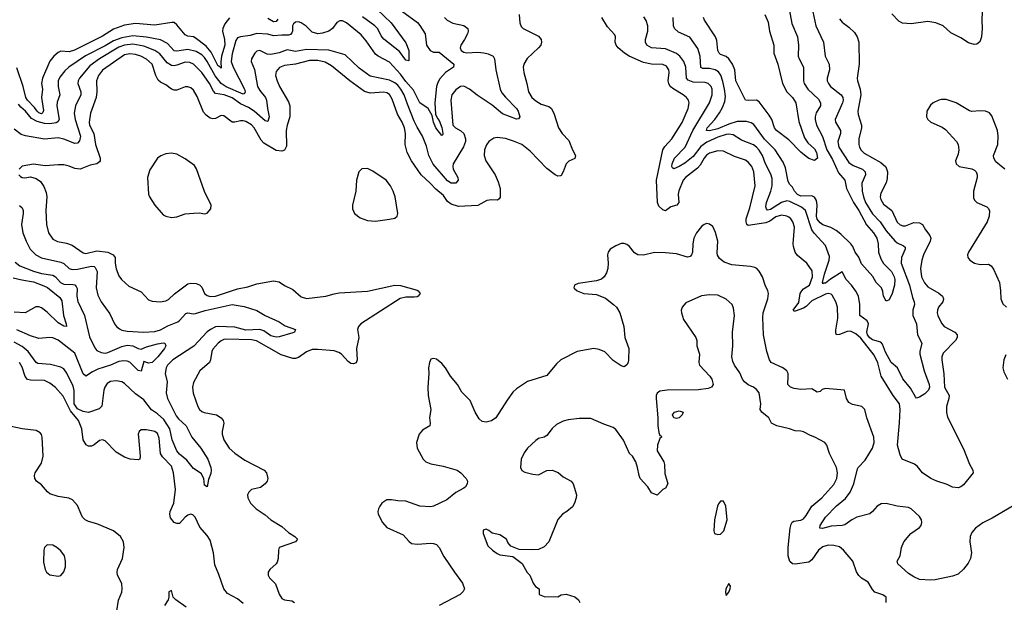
# Model space of a CAD drawing. Header units: inches. Extents: x 1552611 to 1694776, y 811966 to 917215.
# Tile 356 of 549: x 1650931 to 1658065, y 851932 to 856153. Entities that reach past the tile are written whole.
import ezdxf

# ---------------------------------------------------------------- set-up
doc = ezdxf.new("R2010")
doc.units = ezdxf.units.IN
doc.header["$MEASUREMENT"] = 0
doc.layers.add('B6855', color=7, linetype='Continuous')

msp = doc.modelspace()

# ---------------------------------------------------------------- linework, layer by layer
at = {"layer": 'B6855', "color": 5}
for points, elevation in [([(1653470, 856275.7), (1653622.6, 856130), (1653730, 855986), (1653750.7, 855930), (1653750, 855855.3), (1653730, 855861.3), (1653683.3, 855923.3), (1653570, 856012.7), (1653550, 856036.8), (1653526, 856086), (1653503.6, 856110), (1653414.2, 856174.2)], 820), ([(1653698.5, 856218.5), (1653812.2, 856132.2), (1653830, 856111.6), (1653867.7, 856050), (1653878.8, 855970), (1653904, 855930), (1653930, 855919.3), (1653970, 855919.2), (1654076.2, 855830), (1654074.9, 855810), (1654017.4, 855770), (1653975.9, 855724.1), (1653960.5, 855699.5), (1653951.6, 855670), (1653940.1, 855550), (1653944.4, 855470), (1653958.1, 855438.1), (1653970, 855423.1), (1653990, 855372.2), (1653997.8, 855330), (1653997.8, 855322.3), (1653990, 855314.5), (1653946.6, 855370), (1653928.2, 855410), (1653919.8, 855459.8), (1653889.8, 855509.8), (1653830, 855551.6), (1653783.6, 855643.6), (1653730, 855704.5), (1653690, 855759.3), (1653610, 855844.8), (1653528.2, 855890), (1653510, 855904.8), (1653441.3, 856001.3), (1653404.8, 856044.8), (1653299.6, 856130), (1653270, 856146.3), (1653250, 856144.7), (1653230, 856133), (1653196.5, 856090), (1653170, 856070.9), (1653124.3, 856055.7), (1653090, 856051.9), (1653050, 856063.4), (1653006.4, 856106.4), (1652970, 856129.8), (1652950, 856137.3), (1652930, 856135.1), (1652915.9, 856124.1), (1652908.4, 856110), (1652906.9, 856070), (1652901.8, 856058.2), (1652893.8, 856046.2), (1652879.6, 856040.4), (1652830, 856042), (1652770, 856035.4), (1652728.7, 856048.7), (1652650, 856052.8), (1652601.3, 856038.7), (1652530.1, 856029.9), (1652510, 856020.8), (1652497.8, 856002.2), (1652470, 855906.3), (1652464, 855850), (1652477.4, 855810), (1652559.6, 855650), (1652565.8, 855630), (1652560.2, 855619.8), (1652550, 855613.5), (1652427.8, 855667.8), (1652390.2, 855690.2), (1652347.3, 855747.3), (1652290, 855851), (1652270, 855879.1), (1652250, 855898.7), (1652210, 855923.2), (1652150, 855937.8), (1652070, 855925.3), (1652050, 855928.6), (1652000.7, 855980.7), (1651950, 856007.8), (1651850, 856027.7), (1651750, 856035.5), (1651670, 856022.7), (1651610, 856000.1), (1651550, 855963.3), (1651407.5, 855892.5), (1651287.2, 855810), (1651257.7, 855782.3), (1651222.6, 855737.4), (1651210.7, 855709.3), (1651208.8, 855670), (1651220.6, 855610), (1651203.3, 855556.6), (1651200.8, 855530), (1651217.4, 855430), (1651207.7, 855412.3), (1651194.5, 855405.5), (1651150, 855398.1), (1651110, 855402.4), (1651056.4, 855416.4), (1651016.6, 855436.6), (1650973.3, 855490), (1650939, 855519), (1650921.6, 855541.6)], 840), ([(1654550.3, 856190), (1654554.9, 856130), (1654563.4, 856103.4), (1654578, 856090), (1654690, 856033.1), (1654710, 856010.5), (1654712.2, 855990), (1654706.4, 855970), (1654690.4, 855950), (1654607.2, 855872.8), (1654583, 855830), (1654579.8, 855810), (1654582.7, 855770), (1654606.7, 855690), (1654617.8, 855630), (1654642, 855590), (1654670, 855564.4), (1654710, 855542), (1654765.5, 855525.5), (1654784.4, 855510), (1654804.2, 855470), (1654835.3, 855370), (1654860.4, 855330), (1654910, 855278.8), (1654936.9, 855210), (1654958.7, 855170), (1654952.6, 855147.4), (1654910, 855128.6), (1654890.3, 855110), (1654870, 855052.3), (1654854.3, 855025.7), (1654850, 855021.6), (1654830, 855020.5), (1654810, 855029.8), (1654750, 855076.2), (1654630, 855201.7), (1654570, 855248.5), (1654510, 855274), (1654450, 855292), (1654390, 855298.9), (1654365.7, 855294.3), (1654330, 855271.5), (1654312.1, 855247.9), (1654298, 855210), (1654295.8, 855170), (1654309, 855130), (1654375.3, 855030), (1654398.7, 854978.7), (1654412.1, 854930), (1654411.8, 854868.2), (1654405.3, 854854.8), (1654393.1, 854846.9), (1654350, 854849), (1654316.3, 854843.7), (1654250, 854807.2), (1654110, 854799.5), (1654056.9, 854816.9), (1654030, 854836.4), (1654000.6, 854880.6), (1653945, 854925), (1653905.6, 854970), (1653839.4, 855030), (1653770.7, 855130), (1653738.2, 855190), (1653724.3, 855250), (1653726.1, 855330), (1653719.9, 855370), (1653703.4, 855410), (1653667.4, 855470), (1653630, 855577.7), (1653610, 855611.9), (1653590, 855624.6), (1653570, 855628.4), (1653470, 855620.9), (1653430, 855633.2), (1653322.9, 855710), (1653190, 855818), (1653145.2, 855845.2), (1653090, 855858.9), (1653030, 855857.5), (1652930, 855831.8), (1652850, 855821.5), (1652813.9, 855806.1), (1652790, 855777), (1652785, 855750), (1652795.5, 855710), (1652813.6, 855670), (1652879, 855559), (1652889.2, 855530), (1652887.6, 855450), (1652867.9, 855390), (1652861.5, 855350), (1652863.1, 855236.9), (1652850.7, 855209.3), (1652830, 855199.8), (1652790, 855204.9), (1652698.9, 855258.9), (1652681.3, 855281.3), (1652630, 855369.7), (1652610, 855390.7), (1652570, 855415.3), (1652550, 855421), (1652530, 855420.4), (1652490, 855410.9), (1652470, 855411.1), (1652410, 855457.4), (1652390, 855458.3), (1652350, 855438), (1652330, 855435.3), (1652310, 855439.3), (1652281.7, 855461.7), (1652263.3, 855483.3), (1652217.4, 855597.4), (1652190, 855643.1), (1652170, 855660.9), (1652150, 855667.8), (1652130, 855667.1), (1652070, 855643.7), (1652050, 855642.3), (1652030, 855649), (1651990, 855681.1), (1651950, 855701.5), (1651935, 855715), (1651916.5, 855750), (1651890.5, 855830), (1651850, 855868.5), (1651809.7, 855890), (1651770, 855901.1), (1651730, 855905.8), (1651690, 855897.7), (1651530, 855786.6), (1651502, 855750), (1651487.2, 855710), (1651489.6, 855630), (1651485.8, 855590), (1651444.2, 855475.8), (1651433.5, 855410), (1651437.9, 855390), (1651467.7, 855330), (1651480.1, 855250), (1651514.6, 855150), (1651514.2, 855130), (1651510, 855123.5), (1651490.7, 855109.3), (1651441.7, 855098.3), (1651370, 855070.8), (1651330, 855075.3), (1651290, 855092), (1651250, 855100.8), (1651210, 855102.8), (1651114.9, 855094.9), (1651030, 855107.6), (1650950, 855092.8), (1650927.4, 855070)], 880), ([(1656677.9, 856210), (1656699.8, 856110), (1656755.4, 855990), (1656766.4, 855890), (1656796.3, 855830), (1656798.4, 855790), (1656781.5, 855730), (1656782.3, 855710), (1656790.2, 855690), (1656805.6, 855670), (1656884.2, 855610), (1656896.3, 855590), (1656898.3, 855570), (1656893.6, 855550), (1656840.6, 855430), (1656842.2, 855410), (1656878.7, 855350), (1656877.6, 855330), (1656859.8, 855270), (1656867.1, 855230), (1656939.2, 855119.2), (1656970, 855096.8), (1657037.2, 855070), (1657057.7, 855050), (1657059, 855030), (1657033.8, 854970), (1657034.4, 854910), (1657043.8, 854870), (1657060.3, 854830), (1657110, 854746.7), (1657165, 854690), (1657210, 854623.5), (1657272.2, 854552.2), (1657290, 854536.1), (1657335.8, 854515.8), (1657346.4, 854506.4), (1657345.8, 854490), (1657321.4, 854430), (1657318.5, 854390), (1657377.6, 854230), (1657399.6, 854139.6), (1657411.1, 854110), (1657415, 854090), (1657403.2, 854050), (1657403.3, 854010), (1657427.9, 853950), (1657436.8, 853870), (1657468, 853810), (1657452.4, 853750), (1657453.1, 853730), (1657483.5, 853610), (1657521.5, 853510), (1657523, 853490), (1657516.1, 853470), (1657490, 853443.7), (1657450, 853419.1), (1657430, 853412.4), (1657421.2, 853421.2), (1657384.9, 853484.9), (1657330.4, 853550.4), (1657290.7, 853630), (1657244.6, 853670), (1657203.7, 853743.7), (1657183, 853803), (1657170, 853815.9), (1657110, 853833.5), (1657090, 853847.4), (1657074.8, 853870), (1657068.5, 853891.5), (1657080.4, 853950), (1657071.3, 853971.3), (1657018.7, 854010), (1657019.4, 854090), (1657009.3, 854150), (1656990, 854186.6), (1656958.9, 854230), (1656919.4, 854270), (1656890, 854326.3), (1656805.8, 854274.2), (1656770, 854243.7), (1656755.4, 854244.6), (1656750, 854239.5), (1656748.2, 854250), (1656761.9, 854310), (1656797.1, 854410), (1656798.7, 854438.7), (1656770, 854517.3), (1656687.4, 854607.4), (1656671.1, 854631.1), (1656625.6, 854770), (1656595.3, 854795.3), (1656510, 854836.1), (1656490, 854839.9), (1656450, 854829.9), (1656370, 854777.3), (1656350, 854772.8), (1656341.9, 854781.9), (1656338.2, 854798.2), (1656343.2, 854830), (1656374, 854910), (1656383.2, 854950), (1656383, 855003), (1656373.4, 855033.4), (1656334.6, 855110), (1656313.8, 855170), (1656290, 855208.9), (1656270, 855230.6), (1656247.3, 855247.3), (1656161.1, 855281.1), (1656099.4, 855319.4), (1656070, 855325.2), (1656050, 855322.4), (1655990, 855301.8), (1655910, 855265.3), (1655866.3, 855233.7), (1655810, 855161.7), (1655750, 855112.9), (1655710, 855089), (1655670, 855073.1), (1655660.4, 855080.4), (1655656.8, 855090), (1655659.6, 855110), (1655674.3, 855150), (1655753.7, 855230), (1655809.4, 855350.6), (1655929.9, 855550), (1655948.8, 855610), (1655949.3, 855649.3), (1655940.7, 855670), (1655919.7, 855690), (1655898.4, 855698.4), (1655810, 855699.7), (1655774.6, 855714.6), (1655762.1, 855730), (1655757.3, 855810), (1655743.2, 855850), (1655714.9, 855890), (1655690, 855909.3), (1655610, 855941.9), (1655510, 855949.9), (1655476, 855970), (1655465.3, 855990), (1655465.7, 856010), (1655483.2, 856070), (1655482.3, 856110), (1655470, 856147.6), (1655453.5, 856173.5)], 860), ([(1656507.2, 856230), (1656525, 856125), (1656567.2, 856030), (1656574.7, 855970), (1656572.2, 855890), (1656578, 855870), (1656609.3, 855809.3), (1656609.3, 855710), (1656615.4, 855690), (1656641.5, 855650), (1656717.9, 855577.9), (1656733.8, 855550), (1656732.9, 855530), (1656702.3, 855477.7), (1656694.1, 855450), (1656693.9, 855430), (1656703.8, 855390), (1656747.2, 855307.2), (1656779.1, 855210), (1656819.7, 855139.7), (1656864, 855044), (1656909.4, 854990), (1656922.4, 854930), (1656972.1, 854830), (1657011.3, 854770), (1657067.1, 854667.1), (1657116.3, 854610), (1657141.1, 854570), (1657151.3, 854530), (1657153.5, 854470), (1657170, 854420.3), (1657190, 854386.9), (1657247.5, 854330), (1657266.4, 854290), (1657271.4, 854270), (1657270.1, 854229.9), (1657252.9, 854170), (1657230, 854123.7), (1657210, 854113.6), (1657189, 854150), (1657184.2, 854184.2), (1657174.8, 854210), (1657135.6, 854250), (1657113.2, 854293.2), (1657030, 854383.5), (1657012, 854432), (1656985.4, 854470), (1656967.1, 854510), (1656952.6, 854530), (1656879.6, 854599.5), (1656845.8, 854625.8), (1656807.3, 854647.3), (1656750, 854667.8), (1656730, 854680.6), (1656710, 854707.2), (1656704.8, 854730), (1656710.4, 854810.4), (1656703.7, 854843.7), (1656690, 854866.8), (1656670, 854877.7), (1656590, 854874), (1656565.9, 854885.9), (1656545.4, 854910), (1656530, 854939.7), (1656510, 854959.7), (1656499.9, 854979.9), (1656480.4, 855080.4), (1656462.1, 855122.1), (1656405.5, 855210), (1656328.1, 855288.1), (1656250, 855394.6), (1656230, 855407.3), (1656196.1, 855416.1), (1656130, 855416.6), (1656070, 855397.5), (1655990, 855361.6), (1655927.9, 855347.9), (1655906.4, 855350), (1655912.4, 855370), (1655967.5, 855430), (1656001.3, 855478.8), (1656023.6, 855516.4), (1656039.7, 855560.3), (1656043.9, 855596.1), (1656038.2, 855650), (1656026.7, 855706.7), (1656011.7, 855751.7), (1655995.5, 855775.5), (1655971, 855791), (1655930, 855799.7), (1655879.8, 855799.8), (1655866.3, 855806.3), (1655861.5, 855890), (1655844.9, 855944.9), (1655787.1, 856027.1), (1655704.2, 856064.2), (1655675.6, 856090), (1655668.8, 856110), (1655666, 856170)], 840), ([(1656330.8, 856190.8), (1656354.5, 856134.5), (1656364.2, 856070), (1656395, 855970), (1656396.3, 855910), (1656423.3, 855830), (1656458, 855690), (1656489.7, 855629.7), (1656530, 855589), (1656554.2, 855550), (1656576.2, 855416.2), (1656616.6, 855296.6), (1656641, 855261), (1656690, 855216.9), (1656704.9, 855190), (1656710.5, 855149.5), (1656690, 855134), (1656650, 855147), (1656630, 855161.6), (1656590, 855194), (1656503.1, 855283.1), (1656415, 855350), (1656400.3, 855370), (1656380.8, 855430), (1656362.1, 855462.1), (1656290, 855558.4), (1656269.8, 855569.8), (1656210, 855566.8), (1656189.7, 855570), (1656119.3, 855710), (1656111.6, 855790), (1656095.6, 855830), (1656070, 855870.6), (1656050, 855885.7), (1656010, 855900.3), (1655998.7, 855910), (1655990.5, 855930.5), (1655982.5, 856002.5), (1655973.5, 856030), (1655893.7, 856150), (1655886.6, 856170)], 820), ([(1657905.5, 856210), (1657901.9, 856150), (1657904.8, 856090), (1657899.7, 856030), (1657887, 855993), (1657865, 855975.1), (1657846.4, 855973.6), (1657806.2, 855986.2), (1657750, 856022.9), (1657678.9, 856058.9), (1657623, 856110), (1657570, 856130.7), (1657510, 856140.6), (1657390, 856124.1), (1657327.2, 856127.2), (1657302, 856142), (1657250, 856196.2)], 880), ([(1654010, 856170.4), (1654029.3, 856149.3), (1654070, 856127.6), (1654150, 856110.3), (1654177.1, 856090), (1654181.3, 856070), (1654174.9, 856050), (1654154.3, 856010), (1654126.5, 855970), (1654121.5, 855950), (1654129, 855930), (1654150, 855918), (1654170, 855913.4), (1654250, 855918.8), (1654293.2, 855913.2), (1654325.5, 855905.5), (1654361, 855890), (1654370.6, 855870), (1654380.4, 855790), (1654411.7, 855650), (1654424.4, 855624.4), (1654450, 855591.3), (1654531.1, 855510), (1654543.6, 855490), (1654555.3, 855450), (1654545.8, 855434.2), (1654530, 855433), (1654430, 855472.3), (1654354, 855534), (1654246, 855606), (1654190, 855649.8), (1654150, 855672), (1654124, 855670), (1654090, 855644.7), (1654063.2, 855610), (1654054, 855570), (1654068.4, 855390), (1654088.2, 855370), (1654128.2, 855348.2), (1654148.4, 855330), (1654160.7, 855290), (1654160.1, 855270), (1654147.3, 855232.7), (1654072.3, 855110), (1654068.2, 855090), (1654072.2, 855070), (1654106.7, 855010), (1654107.9, 854990), (1654090.1, 854969.9), (1654057, 854970), (1654030, 854986), (1653926.1, 855106.1), (1653896.4, 855170), (1653877.7, 855237.7), (1653850.5, 855310), (1653810, 855373.8), (1653790, 855417.2), (1653740.5, 855540.5), (1653717.6, 855610), (1653693.3, 855650), (1653670, 855678.1), (1653650, 855695.8), (1653610, 855714.4), (1653470, 855745), (1653390, 855802.9), (1653290, 855898.5), (1653170, 855932.9), (1653010, 855938.4), (1652930, 855922.5), (1652870, 855936.2), (1652810, 855913.1), (1652750, 855901), (1652724.8, 855904.8), (1652670, 855930.7), (1652650, 855925.1), (1652633.7, 855910), (1652610.3, 855870), (1652607.2, 855850), (1652632.3, 855792.3), (1652655.1, 855670), (1652670, 855639.7), (1652710.9, 855590), (1652720.1, 855570), (1652725.9, 855510), (1652739, 855450), (1652730, 855415.6), (1652710, 855420.3), (1652630.9, 855490.9), (1652590, 855516.5), (1652530, 855543.1), (1652470, 855587.7), (1652411.4, 855608.6), (1652350, 855618.5), (1652334.9, 855634.9), (1652305.9, 855690), (1652251.7, 855770), (1652190, 855832.3), (1652163, 855843), (1652130, 855845.6), (1652070, 855823.9), (1652050, 855819.9), (1652030, 855821.9), (1652000.5, 855840.5), (1651945.6, 855905.6), (1651909.6, 855929.6), (1651830, 855960.5), (1651750, 855975.2), (1651690, 855968.5), (1651650, 855954.9), (1651508.2, 855870), (1651440.3, 855819.7), (1651365.4, 855730), (1651355.5, 855710), (1651353.2, 855690), (1651373.6, 855630), (1651374.3, 855610), (1651335.9, 855530), (1651324.8, 855475.2), (1651332.8, 855430), (1651370.7, 855310), (1651365.2, 855274.8), (1651350, 855258.5), (1651330, 855257.4), (1651250, 855288.6), (1651210, 855298.4), (1651110, 855286.6), (1650971.9, 855311.9), (1650942.7, 855322.7), (1650890, 855360.5)], 860), ([(1652450, 856166.4), (1652416.7, 856123.3), (1652402.8, 856090), (1652400.8, 856070), (1652414.5, 856010), (1652417.2, 855970), (1652392.5, 855890), (1652388.1, 855848.1), (1652390, 855802), (1652377.2, 855817.3), (1652370, 855817.3), (1652318.7, 855918.7), (1652282.5, 855962.5), (1652202.3, 856022.3), (1652190, 856028.7), (1652150, 856033.9), (1652130, 856042.9), (1652070, 856116.8), (1652050, 856132.1), (1652033.8, 856133.8), (1651910, 856114.1), (1651770, 856126.6), (1651690, 856113.2), (1651610, 856084.9), (1651530, 856034.2), (1651328.2, 855931.8), (1651290, 855921.5), (1651230, 855924.4), (1651210, 855915.9), (1651179.1, 855890), (1651150, 855852.4), (1651095, 855730), (1651089.2, 855690), (1651096.1, 855650), (1651088, 855590), (1651104, 855496), (1651098.9, 855481.1), (1651090, 855472.4), (1651070, 855478), (1651057.7, 855490), (1651037.5, 855517.5), (1650987.1, 855570), (1650975.1, 855590), (1650955.4, 855670), (1650910, 855805.3)], 820), ([(1652802.2, 856157.8), (1652790, 856139.1), (1652770, 856138.6), (1652730, 856162.5)], 820), ([(1656870, 856160.5), (1656890, 856136.4), (1656939, 856099), (1656979.7, 856059.7), (1656999.5, 856030), (1657012, 855990), (1657013.6, 855830), (1656999.6, 855730), (1657000.8, 855710), (1657021.2, 855650), (1657025.2, 855610), (1657004.3, 855490), (1657006.5, 855466.5), (1657030.2, 855390), (1657030.2, 855370), (1657010.2, 855290), (1657011, 855250), (1657016.8, 855230), (1657028.1, 855208.1), (1657050, 855185.2), (1657170, 855117.6), (1657207.1, 855087.1), (1657217.8, 855050), (1657217.2, 855002.8), (1657208.6, 854971.4), (1657170, 854896), (1657166.8, 854870), (1657170.2, 854850.2), (1657190, 854816.5), (1657251.2, 854771.2), (1657290, 854686.2), (1657310, 854667.6), (1657330, 854658.8), (1657350, 854660.2), (1657410, 854683.5), (1657450, 854682.6), (1657471.7, 854670), (1657495.3, 854630), (1657526.8, 854590), (1657532.1, 854570), (1657528.9, 854550), (1657478.5, 854450), (1657467.5, 854410), (1657458.9, 854350), (1657464.8, 854290), (1657485.8, 854245.8), (1657510, 854217.3), (1657590, 854172.6), (1657617.2, 854150), (1657625.4, 854130), (1657619.7, 854110), (1657589.2, 854070), (1657580.7, 854050), (1657578.2, 854030), (1657582.6, 854010), (1657610, 853954), (1657628.9, 853930), (1657705.7, 853890), (1657724, 853870), (1657724.4, 853850), (1657711.3, 853830), (1657622, 853738), (1657612.9, 853710), (1657612.8, 853690), (1657626.5, 853586.5), (1657632.3, 853490), (1657664.5, 853430), (1657663.5, 853410), (1657645.3, 853350), (1657646.6, 853306.6), (1657654.4, 853274.4), (1657770, 853044.9), (1657813.6, 852933.6), (1657838, 852890), (1657838.8, 852870), (1657770, 852784.2), (1657750, 852769.7), (1657730, 852762.6), (1657690, 852766.6), (1657650, 852786.9), (1657577.2, 852810), (1657532.3, 852830), (1657471.8, 852870), (1657436.2, 852916.2), (1657414.3, 852934.3), (1657325.1, 852970), (1657310, 853001.2), (1657292, 853070), (1657306.7, 853233.3), (1657310.8, 853330), (1657305.2, 853370), (1657259.9, 853430), (1657173.4, 853570), (1657147.7, 853667.7), (1657122.6, 853722.6), (1657026.8, 853846.8), (1656990, 853877.8), (1656950, 853896.4), (1656926.8, 853893.2), (1656870, 853871.9), (1656849.6, 853870), (1656844.1, 853884.1), (1656844.1, 853904.1), (1656859.7, 853990), (1656857.3, 854070), (1656845.4, 854110), (1656817.9, 854157.8), (1656810, 854166), (1656790, 854169.3), (1656770, 854163.7), (1656670, 854116.4), (1656630, 854076.2), (1656610, 854063.5), (1656550, 854040.8), (1656542.2, 854042.2), (1656536.2, 854050), (1656576.2, 854103.8), (1656586.2, 854170), (1656597.6, 854190), (1656610, 854202.7), (1656654, 854230), (1656676.1, 854290), (1656673.9, 854333.9), (1656634, 854390), (1656565.9, 854446), (1656549.9, 854469.9), (1656537.4, 854510), (1656535.9, 854530), (1656546.2, 854650), (1656533.8, 854690), (1656519.3, 854710), (1656502.9, 854722.9), (1656490, 854731.1), (1656450, 854737.6), (1656410, 854724.6), (1656365.9, 854694.1), (1656337.5, 854682.5), (1656210, 854661.2), (1656199.8, 854670), (1656194.1, 854690), (1656195.8, 854710), (1656220.7, 854790), (1656260.2, 854950), (1656250.3, 855050.3), (1656234.7, 855090), (1656210, 855120.2), (1656190, 855134.5), (1656110, 855162.5), (1656030, 855200.5), (1655990, 855202.7), (1655930, 855185.9), (1655908.5, 855171.5), (1655890, 855150.6), (1655861.1, 855098.9), (1655842.6, 855077.4), (1655756.3, 855010), (1655737.1, 854990), (1655706.6, 854913.4), (1655702.9, 854890), (1655707.8, 854830), (1655693.6, 854810), (1655650, 854798.4), (1655610, 854768.6), (1655590, 854774.7), (1655562.8, 854802.7), (1655552.2, 854830), (1655545.6, 854990), (1655590.4, 855209.6), (1655605, 855235), (1655656.2, 855290), (1655732, 855408), (1655773.4, 855510), (1655781.2, 855550), (1655776.8, 855570), (1655763.1, 855590), (1655738.5, 855610), (1655670, 855649), (1655644.5, 855670), (1655633.6, 855690), (1655630.5, 855710), (1655637.7, 855770), (1655635, 855790), (1655617, 855817), (1655590, 855829.1), (1655510, 855830.5), (1655450, 855843.7), (1655348.2, 855888.2), (1655313.7, 855910), (1655268, 855950), (1655252.8, 855970), (1655246, 855990), (1655248.2, 856030), (1655242.7, 856042.7), (1655190, 856100.5), (1655149.8, 856170)], 880), ([(1658070, 855071.1), (1658004.7, 855124.7), (1657989.6, 855150), (1657987.8, 855170), (1658018.5, 855250), (1658021.8, 855310), (1658014.8, 855350), (1657975.8, 855455.8), (1657957.4, 855477.4), (1657930, 855491.1), (1657890, 855493.3), (1657830, 855488.2), (1657812.4, 855492.4), (1657717.2, 855550), (1657644.1, 855575.9), (1657610, 855576.2), (1657591.3, 855570), (1657550, 855552), (1657530, 855535.1), (1657503.8, 855490), (1657500.5, 855450), (1657510.6, 855430), (1657531.8, 855411.8), (1657614.7, 855374.7), (1657638.2, 855358.2), (1657719.1, 855270), (1657730.6, 855250), (1657736.3, 855210), (1657730, 855178), (1657711, 855130), (1657716, 855110), (1657738, 855090), (1657830, 855072.4), (1657850, 855063.8), (1657862.4, 855050), (1657868.8, 855030), (1657867.9, 855010), (1657841, 854910), (1657843, 854863), (1657850, 854846.7), (1657866.7, 854830), (1657938.6, 854798.6), (1657948.9, 854788.9), (1657957.6, 854770), (1657954.6, 854730), (1657940.3, 854690), (1657805.8, 854470), (1657799.6, 854450), (1657801.5, 854430), (1657815.8, 854410), (1657850, 854389), (1657890, 854380.2), (1657950, 854383.1), (1657970, 854370.5), (1657985.9, 854345.9), (1658030.2, 854250.2), (1658038.3, 854190), (1658040.3, 854130), (1658053.9, 854093.9), (1658082, 854070)], 920), ([(1650925.3, 855030), (1650937.8, 855017.7), (1650950, 855010.4), (1650967.9, 855007.9), (1651010, 855013.7), (1651050, 855003.7), (1651080.7, 854980.7), (1651105.7, 854945.7), (1651122.5, 854902.5), (1651127.6, 854870), (1651119.2, 854770), (1651125, 854670), (1651140.2, 854610), (1651170, 854564.4), (1651205.7, 854545.7), (1651270, 854533.2), (1651310, 854518.9), (1651390, 854463.8), (1651410, 854459.8), (1651490, 854479), (1651570, 854468), (1651608.4, 854450), (1651623, 854430), (1651621.7, 854390), (1651630, 854347.7), (1651650, 854298), (1651668.9, 854270), (1651722.3, 854222.3), (1651810, 854181.8), (1651863.1, 854123.1), (1651890, 854113.1), (1651949.8, 854110.2), (1651990, 854115.8), (1652010, 854126.7), (1652053, 854167), (1652150, 854238.6), (1652170, 854245.2), (1652210, 854242.4), (1652233.4, 854233.4), (1652250, 854214.9), (1652270.3, 854170), (1652290, 854154.2), (1652310, 854148.3), (1652350, 854150.8), (1652510, 854204.2), (1652582.8, 854217.2), (1652650, 854239.3), (1652770, 854261.8), (1652810, 854254.6), (1652850, 854226.7), (1652910, 854199.1), (1652970, 854144.9), (1653010, 854133.1), (1653150, 854149.3), (1653210, 854168.1), (1653246.6, 854173.4), (1653450, 854186.7), (1653650, 854230.3), (1653690, 854228.7), (1653810, 854193.7), (1653818.4, 854190), (1653833, 854170), (1653818, 854150), (1653810, 854146.4), (1653790, 854142.3), (1653730, 854143.2), (1653687.1, 854132.9), (1653402, 853950), (1653385.8, 853930), (1653379.7, 853910), (1653387.1, 853850), (1653370.2, 853770), (1653376.5, 853690), (1653370, 853667.1), (1653350, 853660.3), (1653330, 853663.5), (1653310, 853676.4), (1653262.6, 853730), (1653242.4, 853742.4), (1653210, 853753.6), (1653090, 853765), (1653050, 853763.5), (1653010, 853747.7), (1652950, 853706.6), (1652930, 853699.5), (1652910, 853698.6), (1652825.5, 853725.5), (1652646.6, 853826.6), (1652610, 853834), (1652430, 853839.5), (1652410, 853836.5), (1652390, 853826.8), (1652369, 853810), (1652330, 853765.6), (1652322.2, 853750), (1652312.8, 853690), (1652305.3, 853670), (1652236, 853610), (1652190, 853525.2), (1652184.2, 853490), (1652186.7, 853446.7), (1652221.2, 853350), (1652232.8, 853330), (1652250, 853314.7), (1652267.3, 853307.3), (1652355.8, 853290), (1652390.4, 853270), (1652405.7, 853250), (1652408.9, 853230), (1652396.9, 853170), (1652398.6, 853150), (1652410.2, 853110), (1652449.2, 853050), (1652490, 853012.6), (1652561.4, 852961.4), (1652701.6, 852890), (1652719.5, 852870), (1652728.4, 852830), (1652724.4, 852810), (1652710.4, 852790), (1652675.5, 852764.5), (1652610.7, 852750), (1652590.4, 852730), (1652582.4, 852710), (1652583.1, 852690), (1652604.2, 852650), (1652643.7, 852610), (1652710, 852564.9), (1652750.2, 852530), (1652830, 852482.4), (1652878.8, 852438.8), (1652924.9, 852410), (1652943, 852390), (1652930, 852369.7), (1652810.5, 852329.5), (1652805.5, 852310), (1652803, 852250), (1652796.1, 852223.9), (1652788.4, 852211.6), (1652743, 852170), (1652730.6, 852150), (1652730.5, 852130), (1652741.6, 852110), (1652785.1, 852065.1), (1652811.7, 851991.7), (1652830, 851959.1), (1652850, 851950.4), (1652903.1, 851943.1), (1652922, 851930)], 880), ([(1650930, 854807.9), (1650949, 854790), (1650955.8, 854770), (1650956.1, 854750), (1650945, 854670), (1650954.5, 854610), (1650976.8, 854550), (1651006.7, 854490), (1651046.7, 854450), (1651090, 854428.7), (1651230, 854396.3), (1651250, 854386.2), (1651290, 854351.1), (1651310, 854343.7), (1651350, 854344.9), (1651450, 854367), (1651470, 854365), (1651478.8, 854358.8), (1651493.2, 854330), (1651485, 854210), (1651497.2, 854157.2), (1651520.3, 854110), (1651583.1, 854023.1), (1651619, 853950), (1651633.4, 853930), (1651653.3, 853913.3), (1651670, 853904.2), (1651710, 853896.8), (1651830, 853888.7), (1651910, 853894.4), (1651950, 853906), (1652005, 853935), (1652075.7, 853964.3), (1652090, 853974.7), (1652134.9, 854025.1), (1652150, 854030.3), (1652190, 854021.2), (1652203.9, 854023.9), (1652274.7, 854045.3), (1652470.6, 854090.6), (1652556.3, 854076.3), (1652650, 854045.3), (1652710.2, 854010.2), (1652810, 853963.8), (1652855.2, 853935.2), (1652930.4, 853910), (1652923, 853890), (1652910, 853883.5), (1652810, 853855.7), (1652790, 853854.5), (1652750, 853863.7), (1652699, 853899), (1652670, 853907.9), (1652570, 853903.5), (1652490, 853925.8), (1652370, 853930.7), (1652350, 853927.4), (1652312.5, 853910), (1652290, 853891.4), (1652192.4, 853787.6), (1652039.6, 853690), (1652001.1, 853650), (1651991.2, 853630), (1651985.6, 853590), (1651999, 853530), (1651992.6, 853450), (1652000.9, 853410), (1652063.5, 853283.5), (1652080.8, 853260.8), (1652136.5, 853210), (1652178.3, 853130), (1652243.8, 853050), (1652294.2, 852970), (1652315.2, 852910), (1652318, 852890), (1652315.3, 852864.7), (1652298.5, 852821.5), (1652290, 852768.7), (1652270, 852782), (1652265.6, 852830), (1652245.6, 852865.6), (1652190, 852901.1), (1652143.1, 852963.1), (1652090, 853004.9), (1652069.3, 853030), (1652034.7, 853110), (1652019.7, 853190), (1651976.3, 853256.3), (1651930, 853298.3), (1651886.8, 853326.8), (1651830, 853399.8), (1651770, 853443.7), (1651690, 853518.2), (1651670, 853529), (1651630, 853536.8), (1651590, 853532.2), (1651563.6, 853516.5), (1651548.2, 853491.8), (1651541.5, 853470), (1651525.9, 853354.1), (1651506.4, 853333.6), (1651430, 853308), (1651390, 853313.9), (1651350, 853334.9), (1651326.7, 853370), (1651326.5, 853466.5), (1651319.3, 853499.3), (1651273, 853593), (1651250, 853622.7), (1651230, 853635.8), (1651155.2, 853655.2), (1651063.4, 853663.4), (1651050, 853670.8), (1650993, 853750), (1650950, 853785.8), (1650890, 853817.3)], 860), ([(1658128.5, 852631.5), (1657977.5, 852542.5), (1657910, 852509), (1657857.2, 852470), (1657830, 852438.5), (1657817.4, 852410), (1657814.5, 852370), (1657828.4, 852290), (1657820.2, 852250), (1657803.5, 852216.5), (1657770, 852171.5), (1657730, 852136.3), (1657690, 852122.6), (1657565.1, 852094.9), (1657530, 852092), (1657450, 852098.7), (1657410, 852115.8), (1657370, 852142), (1657293, 852210), (1657289.7, 852230), (1657309.8, 852270.2), (1657319.8, 852330), (1657336.4, 852370), (1657388.3, 852431.7), (1657450, 852475.2), (1657463.1, 852490), (1657468.7, 852510), (1657465.6, 852530), (1657450, 852554.7), (1657389.2, 852609.2), (1657370, 852618.6), (1657290, 852629.1), (1657210, 852649), (1657173.7, 852646.4), (1657143.9, 852630), (1657110, 852589.8), (1657090, 852573.6), (1656997.8, 852550), (1656960.2, 852530), (1656910, 852493.4), (1656890, 852488), (1656810, 852484.6), (1656747.3, 852467.3), (1656728.2, 852470), (1656731.1, 852490), (1656769.9, 852550), (1656849.6, 852630.4), (1656915.2, 852684.8), (1656949.1, 852730), (1656976.1, 852790), (1657000.4, 852899.6), (1657005.7, 852910), (1657057.5, 852962.5), (1657109.5, 853050), (1657121.1, 853090), (1657119.2, 853130), (1657069.3, 853270), (1657054, 853330), (1657032.4, 853350), (1656964.5, 853364.5), (1656939, 853379), (1656921, 853410), (1656908, 853470), (1656770, 853482.3), (1656746, 853474), (1656730, 853459), (1656710, 853454.8), (1656670, 853478.7), (1656590, 853475), (1656541.7, 853481.7), (1656517.2, 853490), (1656495.7, 853510), (1656500.3, 853570), (1656498.5, 853590), (1656490, 853609.4), (1656459.5, 853630), (1656376.9, 853670), (1656363.1, 853690), (1656343.5, 853750), (1656319.8, 853870), (1656314.7, 853994.7), (1656318.2, 854030), (1656351.5, 854130), (1656356.8, 854170), (1656351.8, 854190), (1656331.8, 854230), (1656313.3, 854290), (1656290, 854331.8), (1656271.7, 854351.7), (1656258.4, 854358.4), (1656225.9, 854365.9), (1656090, 854376.2), (1656036.5, 854396.5), (1656002.4, 854422.4), (1655988, 854448), (1655984.5, 854464.5), (1655989.1, 854550), (1655972.1, 854612.1), (1655954, 854654), (1655930, 854672.4), (1655910, 854675.6), (1655890, 854669.8), (1655870, 854655.1), (1655834.7, 854610), (1655816.3, 854570), (1655808.5, 854530), (1655805.5, 854470), (1655799.6, 854450), (1655790, 854438.9), (1655770, 854432.3), (1655690, 854457.1), (1655610, 854465), (1655530, 854465.6), (1655450, 854448.5), (1655410.9, 854450.9), (1655385.3, 854465.3), (1655350, 854509.6), (1655330, 854525.6), (1655310, 854533), (1655290, 854531.2), (1655250, 854514.5), (1655210.4, 854490), (1655193.7, 854470), (1655188.9, 854450), (1655194.9, 854390), (1655192, 854350), (1655181.7, 854318.3), (1655165.5, 854290), (1655145.4, 854274.6), (1655110, 854261.7), (1654978.5, 854241.5), (1654951.3, 854230), (1654946, 854210), (1654950, 854206), (1654971, 854190), (1655018, 854170), (1655110, 854162), (1655175.1, 854135.1), (1655234.4, 854090), (1655254.4, 854070), (1655280.5, 854030), (1655307.3, 853930), (1655314.9, 853850), (1655345.8, 853770), (1655343.1, 853690), (1655338.7, 853670), (1655330, 853652.7), (1655310, 853638), (1655290, 853644.5), (1655230, 853684.2), (1655170, 853747.1), (1655130, 853763.9), (1655090, 853770.9), (1654970.3, 853749.7), (1654851.7, 853688.3), (1654820.5, 853659.5), (1654750, 853576), (1654610, 853531.8), (1654530, 853478.7), (1654505.2, 853454.8), (1654462.4, 853397.6), (1654380.5, 853270), (1654350, 853247.6), (1654310, 853238.4), (1654282.7, 853242.7), (1654260.7, 853260.7), (1654231.3, 853310), (1654193.9, 853393.9), (1654135.4, 853455.4), (1654102, 853510), (1654051.3, 853571.3), (1654017, 853630), (1653990, 853663.7), (1653950, 853693.6), (1653930, 853699.5), (1653910, 853693.2), (1653899.3, 853670), (1653893, 853630), (1653894.9, 853590), (1653887.2, 853490), (1653890.4, 853430.4), (1653910.3, 853330), (1653899.5, 853270), (1653905.5, 853230), (1653902, 853210), (1653850, 853179.7), (1653825.3, 853150), (1653805.5, 853090), (1653810.4, 853050), (1653854.4, 852970), (1653873, 852950), (1653910, 852936.1), (1653999.9, 852919.9), (1654101, 852890), (1654127.3, 852870), (1654164.9, 852830), (1654175.5, 852810), (1654173, 852790), (1654162, 852770), (1654150, 852759.5), (1654091.4, 852728.6), (1654025.9, 852674.1), (1653930, 852628), (1653910, 852625.1), (1653830, 852629.7), (1653730, 852666), (1653670, 852666.6), (1653625.1, 852674.9), (1653590, 852674.7), (1653554.9, 852650), (1653541.1, 852630), (1653530, 852608.7), (1653526.3, 852590), (1653528.9, 852570), (1653558.7, 852510), (1653590, 852474.4), (1653710, 852420.4), (1653750, 852374.4), (1653770, 852358.7), (1653810, 852352.4), (1653910, 852362), (1653930, 852359.5), (1653950.6, 852350), (1653970.4, 852330), (1654004.2, 852264.2), (1654080.4, 852150), (1654140.4, 852070), (1654154.8, 852030), (1654144, 852010), (1654122.8, 851990), (1653970, 851909.7)], 920), ([(1650897.8, 854397.8), (1650931, 854371), (1651031.5, 854331.5), (1651090, 854315.5), (1651170, 854302.9), (1651190, 854290.1), (1651225.5, 854250), (1651250, 854237.7), (1651314.8, 854234.8), (1651331.4, 854231.4), (1651341.1, 854221.1), (1651346.2, 854206.2), (1651345.4, 854150), (1651352.8, 854112.8), (1651400.8, 854010), (1651436.5, 853856.5), (1651475.8, 853775.8), (1651490, 853756), (1651521, 853741), (1651550, 853737.9), (1651570, 853742.5), (1651670, 853786), (1651710, 853795.5), (1651750, 853791.4), (1651790, 853770.1), (1651810, 853765.2), (1651850, 853782.2), (1651930, 853806.2), (1651970, 853812.6), (1651982.8, 853810), (1651990.5, 853790), (1651979.5, 853770), (1651930.7, 853710), (1651891.4, 853670), (1651865.2, 853665.2), (1651830, 853678), (1651810, 853607.6), (1651790, 853611.5), (1651730, 853671.2), (1651710, 853680.4), (1651682.8, 853682.8), (1651650, 853676.3), (1651590, 853650.4), (1651498, 853622), (1651457.4, 853602.6), (1651410, 853569.7), (1651390, 853588.2), (1651330, 853738.5), (1651210, 853832.4), (1651170, 853848.5), (1651150, 853851.3), (1651070, 853844.5), (1651010, 853863.2), (1650910, 853906)], 840), ([(1650882.7, 854282.7), (1650947.5, 854267.5), (1651030, 854255.2), (1651106.2, 854226.2), (1651132, 854212), (1651221.4, 854141.4), (1651235.4, 854115.4), (1651249.2, 854010), (1651268.8, 853950), (1651270, 853929.7), (1651250, 853933.7), (1651210, 853958.3), (1651130, 854035.6), (1651090, 854066.5), (1651070, 854074.2), (1651047.4, 854072.6), (1650969.4, 854030.6), (1650890, 854033.4)], 820), ([(1657209.4, 851930), (1657209.2, 851970), (1657186, 851986), (1657126.9, 852006.9), (1657110, 852025.1), (1657078.5, 852078.5), (1657030, 852106.9), (1657010, 852126), (1656993.5, 852153.5), (1656967.6, 852230), (1656900.4, 852310), (1656870, 852334.8), (1656830, 852343.5), (1656790, 852346), (1656750, 852335.1), (1656718.3, 852310), (1656670, 852239.5), (1656650, 852224), (1656550, 852208.2), (1656530, 852211.6), (1656510, 852227.1), (1656498.8, 852270), (1656497.9, 852330), (1656512.5, 852470), (1656520.5, 852499.5), (1656527.9, 852512.1), (1656540.7, 852519.3), (1656590, 852527.7), (1656610, 852537.3), (1656630, 852560.3), (1656670.5, 852629.5), (1656743.5, 852690), (1656830, 852786.7), (1656852.6, 852830), (1656855.6, 852870), (1656849, 852910), (1656798, 853010), (1656778.4, 853070), (1656765.2, 853090), (1656693.2, 853130), (1656660.8, 853140.8), (1656610, 853166.9), (1656590, 853172.6), (1656550, 853174.7), (1656509, 853189), (1656416, 853210), (1656379.3, 853230), (1656359.5, 853270), (1656309.3, 853310), (1656295.1, 853330), (1656302, 853370), (1656287.8, 853450), (1656270, 853473.7), (1656247, 853490), (1656208.2, 853508.2), (1656182, 853530), (1656168.2, 853550), (1656150, 853596), (1656109.8, 853649.8), (1656097.5, 853677.5), (1656091.1, 853710), (1656099.1, 853790), (1656096.9, 853890), (1656109.7, 854010), (1656104, 854064), (1656093.3, 854090), (1656050, 854127.6), (1655990, 854158), (1655930, 854159.6), (1655870, 854151.8), (1655758.4, 854101.6), (1655730.7, 854070), (1655724.9, 854050), (1655725.5, 854030), (1655740.9, 853980.9), (1655830.6, 853850), (1655836.3, 853830), (1655838, 853790), (1655855.5, 853730), (1655852.2, 853670), (1655856.4, 853650), (1655932.7, 853570), (1655946, 853550), (1655954.9, 853510), (1655944, 853490), (1655918.4, 853481.6), (1655850, 853472.2), (1655622, 853470), (1655570, 853461.1), (1655550, 853446.6), (1655543.6, 853430), (1655543.3, 853410), (1655555.5, 853270), (1655554.9, 853210), (1655562.4, 853162.4), (1655570, 853142), (1655579.6, 853139.6), (1655582, 853130), (1655570, 853118), (1655553, 853070), (1655550.6, 853030), (1655599.3, 852950), (1655603.8, 852930), (1655606.6, 852866.6), (1655627.3, 852790), (1655610, 852759), (1655590, 852748.7), (1655550, 852709.2), (1655510, 852725.2), (1655482.7, 852770), (1655427.3, 852830), (1655418.7, 852850), (1655408, 852910), (1655395.6, 852950), (1655372, 852990), (1655350, 853009.3), (1655306.3, 853106.3), (1655250, 853183.6), (1655230, 853199.7), (1655162.6, 853222.6), (1655070, 853264.5), (1654984.8, 853264.8), (1654906.1, 853253.9), (1654870, 853243.6), (1654820.5, 853219.5), (1654790, 853192.3), (1654750, 853141.2), (1654731.3, 853130), (1654690, 853118.4), (1654670, 853104.5), (1654610, 853049.4), (1654585.1, 853014.9), (1654564.9, 852970), (1654559.5, 852910), (1654568.2, 852888.2), (1654590, 852874.9), (1654650, 852860.3), (1654690, 852856.4), (1654750, 852887.7), (1654790, 852890.5), (1654831.9, 852871.9), (1654870, 852842), (1654926.8, 852810), (1654942, 852790), (1654964.9, 852710), (1654964, 852690), (1654950.4, 852649.6), (1654935.6, 852624.4), (1654896.3, 852590), (1654864.9, 852570), (1654830, 852532.3), (1654766, 852370), (1654730, 852335.1), (1654690, 852315.8), (1654650, 852311.5), (1654550, 852316), (1654490, 852339), (1654466.8, 852366.8), (1654458, 852390), (1654410, 852422), (1654354.2, 852434.2), (1654330, 852452.7), (1654310, 852461.2), (1654290, 852455.3), (1654288.4, 852430), (1654322.3, 852342.3), (1654356, 852310), (1654390, 852284.9), (1654410, 852276.3), (1654503.8, 852263.8), (1654572.4, 852212.4), (1654607.4, 852147.4), (1654628.1, 852128.1), (1654650.5, 852070.5), (1654667.9, 852047.9), (1654694, 852030), (1654694, 851990), (1654730, 851974), (1654830, 851972), (1654853.6, 851986.4), (1654890, 851990.6), (1654952.8, 851972.8), (1654978.8, 851950), (1654990.5, 851930)], 940), ([(1658075.5, 853724.5), (1658062.4, 853690), (1658054.9, 853630), (1658062.4, 853602.4), (1658087.2, 853550)], 920), ([(1652550, 851922.6), (1652510, 851957.2), (1652436, 851996), (1652410, 852029.8), (1652374.1, 852134.1), (1652343.7, 852203.7), (1652334.7, 852290), (1652310, 852381.6), (1652290, 852415.8), (1652236.2, 852476.2), (1652203.1, 852550), (1652185.9, 852565.9), (1652170, 852569.8), (1652150, 852563.4), (1652130, 852549.8), (1652090, 852504), (1652070, 852502.3), (1652050, 852511.1), (1652023.4, 852543.4), (1652017.8, 852570), (1652021.5, 852590), (1652046.8, 852650), (1652059.8, 852750), (1652045.3, 852870), (1652030, 852918.7), (1651965.3, 852985.3), (1651950.7, 853010), (1651942.7, 853122.7), (1651930, 853155.1), (1651909.9, 853169.9), (1651850, 853182.6), (1651810, 853183), (1651795.8, 853170), (1651790.3, 853150), (1651791.3, 853128.7), (1651804.9, 852990), (1651801, 852970), (1651790, 852963.7), (1651730.4, 852969.6), (1651690, 852983), (1651630, 853020.5), (1651550, 853101.3), (1651530, 853109.7), (1651510, 853103.5), (1651470, 853073.5), (1651450, 853064.5), (1651430, 853063.5), (1651413.1, 853073.1), (1651390.7, 853110), (1651381.7, 853190), (1651358.2, 853250), (1651298.5, 853318.5), (1651245.4, 853425.4), (1651190, 853489.8), (1651150, 853520.6), (1651110, 853538.6), (1651010, 853540.7), (1650987.3, 853547.3), (1650969.5, 853569.5), (1650950, 853636.8), (1650930, 853668.8)], 880), ([(1651634.7, 851870), (1651647.5, 851947.5), (1651670, 852005.5), (1651674.6, 852030), (1651669.8, 852069.8), (1651640.4, 852130), (1651637.4, 852150), (1651640.7, 852170), (1651676.5, 852250), (1651688.7, 852328.7), (1651683.5, 852370), (1651660.5, 852410), (1651610, 852449.7), (1651490, 852500.3), (1651430, 852517.8), (1651406.3, 852530), (1651386.9, 852550), (1651375.4, 852570), (1651350, 852634.5), (1651314.5, 852674.5), (1651287.5, 852687.5), (1651210, 852699.8), (1651150, 852718.7), (1651132.6, 852732.6), (1651090, 852782.3), (1651051.5, 852810), (1651041.3, 852830), (1651038.9, 852850), (1651043.5, 852870), (1651090, 852940.5), (1651102.2, 852990), (1651094.7, 853130), (1651088.5, 853148.5), (1651079.3, 853159.3), (1651050, 853177.4), (1650950, 853188.7), (1650834.5, 853214.5)], 920), ([(1652136.4, 851896.4), (1652061.2, 851950), (1652042, 851970), (1652030, 852018), (1652012.7, 852007.3), (1652012, 851970), (1652006, 851950), (1651980.9, 851910)], 920)]:
    msp.add_lwpolyline(points, dxfattribs=dict(at, elevation=elevation))
for points, elevation in [([(1652030, 855185.4), (1651990, 855180.5), (1651952.8, 855167.3), (1651930.5, 855150), (1651873.9, 855066.1), (1651857.4, 855010), (1651863.1, 854890), (1651870.4, 854870), (1651910.4, 854810), (1651970, 854740.4), (1651990.2, 854730.2), (1652030, 854720.3), (1652070, 854724.9), (1652130, 854746.4), (1652192.7, 854752.7), (1652233.2, 854753.2), (1652270, 854746.8), (1652290, 854751), (1652316.6, 854783.4), (1652319.3, 854810), (1652270, 854909.5), (1652212.4, 855072.4), (1652196.5, 855096.5), (1652130, 855145.1), (1652070, 855179.7)], 920), ([(1653450, 855074.7), (1653410, 855072.3), (1653388, 855050), (1653372.2, 854990), (1653367, 854910), (1653343.1, 854810), (1653343.4, 854783.4), (1653356.4, 854750), (1653397.1, 854717.1), (1653450, 854698.3), (1653510, 854694.7), (1653610, 854707.9), (1653650, 854714.9), (1653665.1, 854730), (1653670.9, 854750), (1653650.6, 854870), (1653637.5, 854910), (1653617.3, 854950), (1653587.1, 854990), (1653490, 855056.4)], 920), ([(1655690, 853264.5), (1655669.5, 853269.5), (1655661.2, 853290), (1655675.3, 853310), (1655710, 853320.7), (1655738, 853310), (1655730.8, 853290), (1655710, 853269.6)], 940), ([(1656030, 852664), (1656010, 852664), (1655993.7, 852646.3), (1655986, 852630), (1655964.9, 852530), (1655961, 852450), (1655964.7, 852430), (1655990, 852422.8), (1656010, 852426.8), (1656032.3, 852450), (1656057, 852530), (1656046.6, 852630)], 960), ([(1651130, 852349), (1651110.6, 852329.4), (1651104.9, 852310), (1651103, 852223), (1651114.8, 852170), (1651126, 852150), (1651150, 852131), (1651210, 852121), (1651230, 852126), (1651250, 852152), (1651264, 852190), (1651264, 852230), (1651255.1, 852270), (1651230, 852305.2), (1651201.2, 852330), (1651170, 852346)], 940), ([(1656070, 852068), (1656048.2, 852030), (1656044.5, 852004.5), (1656050, 851982), (1656070, 852004.7), (1656079, 852030), (1656082, 852050)], 960)]:
    msp.add_lwpolyline(points, close=True, dxfattribs=dict(at, elevation=elevation))

doc.saveas('drawing.dxf')
